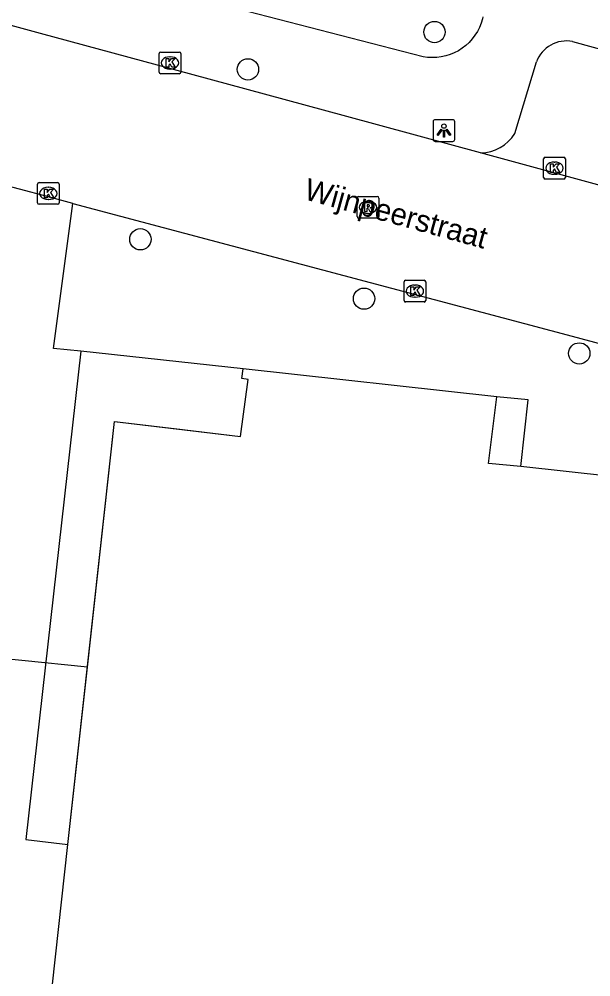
# Model space of a CAD drawing. Extents: x 162026 to 163499, y 387297 to 388169.
# Drawn here: x 162362.29 to 162388.55, y 387605.84 to 387649.83 of the extents above; entities that cross this region are included whole.
import ezdxf

# ---------------------------------------------------------------- set-up
doc = ezdxf.new("R2010")
doc.units = 0
for name, color, linetype in [('IMGEO_Boom', 7, 'Continuous'), ('IMGEO_Kolk', 7, 'Continuous'), ('IMGEO_Lichtpunt', 7, 'Continuous'), ('IMGEO_Openbare_ruimte_label', 7, 'Continuous'), ('IMGEO_Pand', 7, 'Continuous'), ('IMGEO_Pand_overbouw', 7, 'Continuous'), ('IMGEO_Rijbaan_lokaal_open', 7, 'Continuous'), ('IMGEO_Rioolput', 7, 'Continuous'), ('IMGEO_Voetpad_open', 7, 'Continuous')]:
    doc.layers.add(name, color=color, linetype=linetype)

msp = doc.modelspace()

# ---------------------------------------------------------------- linework, layer by layer
at = {"layer": 'IMGEO_Boom'}
for centre in [(162381.366, 387649.237), (162372.798, 387647.523), (162367.86, 387639.718), (162378.132, 387636.992), (162388.014, 387634.475)]:
    msp.add_circle(centre, 0.489, dxfattribs=at)
at = {"layer": 'IMGEO_Kolk'}
for p, q in [((162368.718, 387647.394), (162368.718, 387648.246)), ((162368.793, 387648.32), (162369.645, 387648.32)), ((162369.206, 387648.1), (162369.231, 387648.1)), ((162369.719, 387648.246), (162369.719, 387647.394)), ((162369.229, 387647.54), (162369.204, 387647.54)), ((162369.645, 387647.32), (162368.793, 387647.32)), ((162386.376, 387642.561), (162386.376, 387643.413)), ((162386.451, 387643.487), (162387.303, 387643.487)), ((162386.864, 387643.267), (162386.889, 387643.267)), ((162387.377, 387643.413), (162387.377, 387642.561)), ((162386.887, 387642.707), (162386.862, 387642.707)), ((162363.133, 387641.4), (162363.133, 387642.252)), ((162363.208, 387642.326), (162364.06, 387642.326)), ((162364.134, 387642.252), (162364.134, 387641.4)), ((162387.303, 387642.487), (162386.451, 387642.487)), ((162363.621, 387642.106), (162363.646, 387642.106)), ((162363.644, 387641.546), (162363.619, 387641.546)), ((162364.06, 387641.326), (162363.208, 387641.326)), ((162379.966, 387636.913), (162379.966, 387637.765)), ((162380.041, 387637.839), (162380.893, 387637.839)), ((162380.454, 387637.619), (162380.479, 387637.619)), ((162380.967, 387637.765), (162380.967, 387636.913)), ((162380.477, 387637.059), (162380.452, 387637.059)), ((162380.893, 387636.839), (162380.041, 387636.839))]:
    msp.add_line(p, q, dxfattribs=at)
for points in [[(162368.718, 387647.394), (162368.718, 387648.246)], [(162368.793, 387648.32), (162369.645, 387648.32)], [(162369.039, 387648.02), (162369.162, 387648.02), (162369.162, 387647.869), (162369.292, 387648.02), (162369.456, 387648.02), (162369.31, 387647.869), (162369.463, 387647.62), (162369.311, 387647.62), (162369.226, 387647.784), (162369.162, 387647.717), (162369.162, 387647.62), (162369.039, 387647.62), (162369.039, 387648.02)], [(162369.719, 387648.246), (162369.719, 387647.394)], [(162369.645, 387647.32), (162368.793, 387647.32)], [(162386.376, 387642.561), (162386.376, 387643.413)], [(162386.451, 387643.487), (162387.303, 387643.487)], [(162386.697, 387643.187), (162386.82, 387643.187), (162386.82, 387643.036), (162386.95, 387643.187), (162387.114, 387643.187), (162386.968, 387643.036), (162387.121, 387642.787), (162386.969, 387642.787), (162386.884, 387642.951), (162386.82, 387642.884), (162386.82, 387642.787), (162386.697, 387642.787), (162386.697, 387643.187)], [(162387.377, 387643.413), (162387.377, 387642.561)], [(162363.133, 387641.4), (162363.133, 387642.252)], [(162363.208, 387642.326), (162364.06, 387642.326)], [(162364.134, 387642.252), (162364.134, 387641.4)], [(162387.303, 387642.487), (162386.451, 387642.487)], [(162363.454, 387642.026), (162363.577, 387642.026), (162363.577, 387641.875), (162363.707, 387642.026), (162363.871, 387642.026), (162363.725, 387641.875), (162363.878, 387641.626), (162363.726, 387641.626), (162363.641, 387641.79), (162363.577, 387641.723), (162363.577, 387641.626), (162363.454, 387641.626), (162363.454, 387642.026)], [(162364.06, 387641.326), (162363.208, 387641.326)], [(162379.966, 387636.913), (162379.966, 387637.765)], [(162380.041, 387637.839), (162380.893, 387637.839)], [(162380.287, 387637.539), (162380.41, 387637.539), (162380.41, 387637.388), (162380.54, 387637.539), (162380.704, 387637.539), (162380.558, 387637.388), (162380.711, 387637.139), (162380.559, 387637.139), (162380.474, 387637.303), (162380.41, 387637.236), (162380.41, 387637.139), (162380.287, 387637.139), (162380.287, 387637.539)], [(162380.967, 387637.765), (162380.967, 387636.913)], [(162380.893, 387636.839), (162380.041, 387636.839)]]:
    msp.add_lwpolyline(points, dxfattribs=at)
for centre, start, end in [((162368.795, 387648.244), 91.552, 178.448), ((162368.795, 387648.244), 91.552, 178.448), ((162369.643, 387648.244), 1.552, 88.448), ((162369.643, 387648.244), 1.552, 88.448), ((162368.795, 387647.396), 181.552, 268.448), ((162368.795, 387647.396), 181.552, 268.448), ((162369.643, 387647.396), 271.552, 358.448), ((162369.643, 387647.396), 271.552, 358.448), ((162386.453, 387643.411), 91.552, 178.448), ((162386.453, 387643.411), 91.552, 178.448), ((162387.301, 387643.411), 1.552, 88.448), ((162387.301, 387643.411), 1.552, 88.448), ((162363.21, 387642.25), 91.552, 178.448), ((162363.21, 387642.25), 91.552, 178.448), ((162364.058, 387642.25), 1.552, 88.448), ((162364.058, 387642.25), 1.552, 88.448), ((162386.453, 387642.563), 181.552, 268.448), ((162386.453, 387642.563), 181.552, 268.448), ((162387.301, 387642.563), 271.552, 358.448), ((162387.301, 387642.563), 271.552, 358.448), ((162363.21, 387641.402), 181.552, 268.448), ((162363.21, 387641.402), 181.552, 268.448), ((162364.058, 387641.402), 271.552, 358.448), ((162364.058, 387641.402), 271.552, 358.448), ((162380.043, 387637.763), 91.552, 178.448), ((162380.043, 387637.763), 91.552, 178.448), ((162380.891, 387637.763), 1.552, 88.448), ((162380.891, 387637.763), 1.552, 88.448), ((162380.043, 387636.915), 181.552, 268.448), ((162380.043, 387636.915), 181.552, 268.448), ((162380.891, 387636.915), 271.552, 358.448), ((162380.891, 387636.915), 271.552, 358.448)]:
    msp.add_arc(centre, 0.0765, start, end, dxfattribs=at)
for centre, major_axis, ratio, start_param, end_param in [((162369.205, 387647.82), (-0.387, 0.002), 0.722429, 4.712389, 7.853982), ((162369.23, 387647.82), (-0.39, 0.002), 0.717154, 1.570796, 4.712389), ((162386.863, 387642.987), (-0.387, 0.002), 0.722429, 4.712389, 7.853982), ((162386.888, 387642.987), (-0.39, 0.002), 0.717154, 1.570796, 4.712389), ((162363.62, 387641.826), (-0.387, 0.002), 0.722429, 4.712389, 7.853982), ((162363.645, 387641.826), (-0.39, 0.002), 0.717154, 1.570796, 4.712389), ((162380.453, 387637.339), (-0.387, 0.002), 0.722429, 4.712389, 7.853982), ((162380.478, 387637.339), (-0.39, 0.002), 0.717154, 1.570796, 4.712389)]:
    msp.add_ellipse(centre, major_axis=major_axis, ratio=ratio, start_param=start_param, end_param=end_param, dxfattribs=at)
at = {"layer": 'IMGEO_Lichtpunt'}
for p, q in [((162381.302, 387645.117), (162381.302, 387644.31)), ((162381.302, 387645.117), (162381.302, 387644.31)), ((162382.204, 387645.212), (162381.396, 387645.212)), ((162382.204, 387645.212), (162381.396, 387645.212)), ((162382.298, 387644.31), (162382.298, 387645.117)), ((162382.298, 387644.31), (162382.298, 387645.117)), ((162381.396, 387644.216), (162382.204, 387644.216)), ((162381.396, 387644.216), (162382.204, 387644.216))]:
    msp.add_line(p, q, dxfattribs=at)
for points in [[(162381.676, 387644.781), (162381.715, 387644.753), (162381.527, 387644.491), (162381.489, 387644.518), (162381.676, 387644.781)], [(162381.778, 387644.733), (162381.825, 387644.733), (162381.825, 387644.411), (162381.778, 387644.411), (162381.778, 387644.733)], [(162381.888, 387644.753), (162381.926, 387644.78), (162382.113, 387644.518), (162382.074, 387644.49), (162381.888, 387644.753)]]:
    msp.add_lwpolyline(points, dxfattribs=at)
msp.add_circle((162381.801, 387644.915), 0.0994, dxfattribs=at)
for centre, start, end in [((162381.396, 387645.117), 90, 180), ((162381.396, 387645.117), 90, 180), ((162382.204, 387645.117), 0, 90), ((162382.204, 387645.117), 0, 90), ((162381.396, 387644.31), 180, 270), ((162381.396, 387644.31), 180, 270), ((162382.204, 387644.31), 270, 0), ((162382.204, 387644.31), 270, 360)]:
    msp.add_arc(centre, 0.0946, start, end, dxfattribs=at)
at = {"layer": 'IMGEO_Pand'}
for points in [[(162365.431, 387620.069), (162366.672, 387631.356), (162369.404, 387631.03), (162372.451, 387630.666), (162372.803, 387633.285), (162372.521, 387633.318), (162372.572, 387633.77)], [(162384.231, 387632.486), (162372.572, 387633.77)], [(162385.337, 387629.288), (162383.844, 387629.426), (162384.231, 387632.486)], [(162410.316, 387626.533), (162385.337, 387629.288)], [(162383.487, 387594.169), (162362.831, 387596.441), (162364.534, 387611.918), (162365.431, 387620.069)]]:
    msp.add_lwpolyline(points, dxfattribs=at)
at = {"layer": 'IMGEO_Pand_overbouw'}
msp.add_lwpolyline([(162372.803, 387633.285), (162372.521, 387633.318), (162372.572, 387633.77), (162365.122, 387634.576), (162362.6, 387612.148), (162364.534, 387611.918), (162366.672, 387631.356), (162372.451, 387630.666)], close=True, dxfattribs=at)
at = {"layer": 'IMGEO_Rijbaan_lokaal_open'}
for points in [[(162383.485, 387643.693), (162377.333, 387645.362), (162373.554, 387646.387), (162368.65, 387647.717), (162363.279, 387649.174), (162358.717, 387650.411), (162355.417, 387651.306), (162344.508, 387654.154), (162340.308, 387655.242), (162338.998, 387655.522), (162337.569, 387655.811)], [(162417.069, 387634.543), (162405.263, 387637.752), (162383.485, 387643.693)], [(162364.763, 387641.363), (162363.579, 387641.678), (162359.752, 387642.699)], [(162364.763, 387641.363), (162387.682, 387635.275), (162410.303, 387629.192)]]:
    msp.add_lwpolyline(points, dxfattribs=at)
at = {"layer": 'IMGEO_Rioolput'}
for p, q in [((162377.814, 387640.762), (162377.814, 387641.614)), ((162377.889, 387641.688), (162378.741, 387641.688)), ((162378.302, 387641.468), (162378.327, 387641.468)), ((162378.815, 387641.614), (162378.815, 387640.762)), ((162378.741, 387640.688), (162377.889, 387640.688)), ((162378.325, 387640.908), (162378.3, 387640.908))]:
    msp.add_line(p, q, dxfattribs=at)
for points in [[(162377.814, 387640.762), (162377.814, 387641.614)], [(162377.889, 387641.688), (162378.741, 387641.688)], [(162378.403, 387641.386), (162378.151, 387641.388), (162378.151, 387640.988)], [(162378.815, 387641.614), (162378.815, 387640.762)], [(162378.151, 387640.988), (162378.275, 387640.988), (162378.275, 387641.15), (162378.286, 387641.15)], [(162378.329, 387641.307), (162378.275, 387641.307), (162378.275, 387641.226)], [(162378.275, 387641.226), (162378.327, 387641.226)], [(162378.333, 387641.121), (162378.404, 387640.988), (162378.544, 387640.988), (162378.479, 387641.114)], [(162378.741, 387640.688), (162377.889, 387640.688)]]:
    msp.add_lwpolyline(points, dxfattribs=at)
for centre, radius, start, end in [((162377.891, 387641.612), 0.0765, 91.552, 178.448), ((162377.891, 387641.612), 0.0765, 91.552, 178.448), ((162378.402, 387641.276), 0.109, 350.3612, 89.416), ((162378.739, 387641.612), 0.0765, 1.552, 88.448), ((162378.739, 387641.612), 0.0765, 1.552, 88.448), ((162378.285, 387641.097), 0.0533, 26.0293, 88.6989), ((162378.311, 387641.415), 0.19, 274.7715, 282.9687), ((162378.335, 387641.211), 0.0964, 77.0061, 93.1865), ((162378.349, 387641.268), 0.0378, 276.6634, 79.6772), ((162378.4, 387641.276), 0.112, 277.5842, 350.9817), ((162378.384, 387641.061), 0.108, 29.5134, 73.7905), ((162377.891, 387640.764), 0.0765, 181.552, 268.448), ((162377.891, 387640.764), 0.0765, 181.552, 268.448), ((162378.739, 387640.764), 0.0765, 271.552, 358.448), ((162378.739, 387640.764), 0.0765, 271.552, 358.448)]:
    msp.add_arc(centre, radius, start, end, dxfattribs=at)
for centre, major_axis, ratio, start_param, end_param in [((162378.301, 387641.188), (-0.387, 0.002), 0.722429, 4.712389, 7.853982), ((162378.326, 387641.188), (-0.39, 0.002), 0.717154, 1.570796, 4.712389)]:
    msp.add_ellipse(centre, major_axis=major_axis, ratio=ratio, start_param=start_param, end_param=end_param, dxfattribs=at)
at = {"layer": 'IMGEO_Voetpad_open'}
for points in [[(162383.585, 387649.934), (162383.566, 387649.85), (162383.507, 387649.649), (162383.43, 387649.453), (162383.336, 387649.266), (162383.226, 387649.087), (162383.1, 387648.919), (162382.959, 387648.763), (162382.806, 387648.62), (162382.64, 387648.492), (162382.463, 387648.379), (162382.277, 387648.282), (162382.083, 387648.202), (162381.882, 387648.139), (162381.677, 387648.095), (162381.469, 387648.07), (162381.259, 387648.063), (162381.05, 387648.074), (162380.842, 387648.105), (162361.378, 387653.131), (162350.623, 387656.077), (162350.529, 387656.105)], [(162387.711, 387648.804), (162415.521, 387641.185)], [(162385.052, 387644.573), (162386.049, 387647.865)], [(162372.572, 387633.77), (162365.122, 387634.576), (162363.868, 387634.71), (162364.763, 387641.363)], [(162385.337, 387629.288), (162385.676, 387632.348), (162384.231, 387632.486)], [(162365.431, 387620.069), (162356.362, 387620.977)]]:
    msp.add_lwpolyline(points, dxfattribs=at)
for centre, radius, start, end in [((162387.432, 387647.357), 1.473, 79.0876, 159.8437), ((162383.474, 387645.549), 1.856, 270.3535, 328.2822)]:
    msp.add_arc(centre, radius, start, end, dxfattribs=at)

# ---------------------------------------------------------------- texts
at = {"layer": 'IMGEO_Openbare_ruimte_label'}
msp.add_text('Wijnpeerstraat', height=1, rotation=344.574, dxfattribs=at).set_placement((162375.318, 387641.573))

doc.saveas('drawing.dxf')
